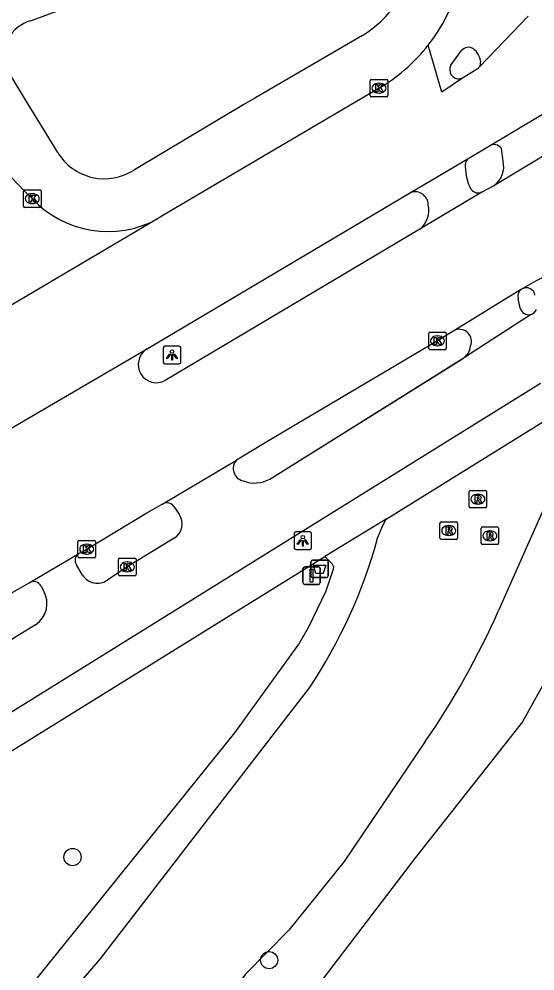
# Model space of a CAD drawing. Extents: x 160356 to 161355, y 381727 to 382845.
# Drawn here: x 161297.3 to 161326.7, y 382200.4 to 382254.5 of the extents above; entities that cross this region are included whole.
import ezdxf

# ---------------------------------------------------------------- set-up
doc = ezdxf.new("R2010")
doc.units = 0
for name, color, linetype in [('IMGEO_Afvalbak', 7, 'Continuous'), ('IMGEO_Boom', 7, 'Continuous'), ('IMGEO_Fietspad_gesloten', 7, 'Continuous'), ('IMGEO_Fietspad_open', 7, 'Continuous'), ('IMGEO_Groenvoorziening', 7, 'Continuous'), ('IMGEO_Haag', 7, 'Continuous'), ('IMGEO_Kolk', 7, 'Continuous'), ('IMGEO_Lichtpunt', 7, 'Continuous'), ('IMGEO_Rijbaan_lokaal_gesloten', 7, 'Continuous'), ('IMGEO_Rijbaan_lokaal_open', 7, 'Continuous'), ('IMGEO_Rioolput', 7, 'Continuous'), ('IMGEO_Verkeersbordpaal', 7, 'Continuous'), ('IMGEO_Voetpad_gesloten', 7, 'Continuous'), ('IMGEO_Voetpad_open', 7, 'Continuous'), ('IMGEO_Waterloop', 7, 'Continuous')]:
    doc.layers.add(name, color=color, linetype=linetype)

msp = doc.modelspace()

# ---------------------------------------------------------------- linework, layer by layer
at = {"layer": 'IMGEO_Afvalbak'}
for p, q in [((161313.941, 382222.844), (161313.941, 382223.644)), ((161313.941, 382223.644), (161313.941, 382222.844)), ((161314.041, 382223.744), (161314.831, 382223.744)), ((161314.831, 382223.744), (161314.041, 382223.744)), ((161314.931, 382223.644), (161314.931, 382222.844)), ((161314.931, 382222.844), (161314.931, 382223.644)), ((161314.831, 382222.744), (161314.041, 382222.744)), ((161314.041, 382222.744), (161314.831, 382222.744))]:
    msp.add_line(p, q, dxfattribs=at)
msp.add_lwpolyline([(161314.084, 382223.458), (161314.788, 382223.458), (161314.639, 382222.988), (161314.233, 382222.988), (161314.084, 382223.458)], dxfattribs=at)
for centre, start, end in [((161314.041, 382223.644), 90, 180), ((161314.041, 382223.644), 90, 180), ((161314.831, 382223.644), 0, 90), ((161314.831, 382223.644), 360, 90), ((161314.041, 382222.844), 180, 270), ((161314.041, 382222.844), 180, 270), ((161314.831, 382222.844), 270, 0), ((161314.831, 382222.844), 270, 0)]:
    msp.add_arc(centre, 0.1, start, end, dxfattribs=at)
at = {"layer": 'IMGEO_Boom'}
for centre in [(161300.388, 382206.863), (161311.566, 382201.005)]:
    msp.add_circle(centre, 0.489, dxfattribs=at)
at = {"layer": 'IMGEO_Fietspad_gesloten'}
for points in [[(161321.907, 382251.875), (161322.511, 382252.7)], [(161323.591, 382252.124), (161323.559, 382251.803)], [(161322.575, 382251.135), (161322.449, 382251.096)], [(161324.87, 382246.423), (161324.779, 382247.142)], [(161322.686, 382235.271), (161326.434, 382237.702)], [(161311.603, 382228.345), (161322.669, 382235.26)], [(161322.669, 382235.26), (161322.686, 382235.271)], [(161263.241, 382194.131), (161268.952, 382197.763), (161326.998, 382233.803)], [(161306.146, 382226.791), (161306.455, 382226.347)], [(161306.172, 382224.979), (161303.386, 382223.283), (161302.37, 382222.61)], [(161300.959, 382222.883), (161300.616, 382223.473)], [(161298.601, 382222.264), (161298.727, 382222.005)], [(161298.282, 382220.071), (161284.712, 382211.708), (161263.244, 382198.397)]]:
    msp.add_lwpolyline(points, dxfattribs=at)
for centre, radius, start, end in [((161312.765, 382259.176), 9.987, 321.8006, 7.0522), ((161322.908, 382252.373), 0.514, 55.742, 140.5182), ((161322.525, 382251.953), 1.079, 9.1069, 51.5116), ((161322.36, 382251.612), 0.524, 149.8627, 279.7949), ((161324.357, 382246.838), 0.52, 35.7223, 120.3739), ((161323.573, 382246.099), 1.337, 305.4295, 14.0194), ((161326.325, 382238.167), 0.478, 283.2409, 337.4481), ((161310.248, 382228.951), 0.722, 138.5144, 256.9538), ((161310.741, 382229.885), 1.764, 248.158, 299.2296), ((161305.753, 382226.519), 0.478, 34.7504, 117.8785), ((161305.62, 382225.807), 0.995, 303.7169, 32.9071), ((161300.984, 382223.738), 0.453, 122.1049, 215.751), ((161301.794, 382223.418), 0.992, 212.6336, 305.4658), ((161298.172, 382222.029), 0.489, 28.6875, 120.1415), ((161297.503, 382221.269), 1.429, 303.0586, 31.0258)]:
    msp.add_arc(centre, radius, start, end, dxfattribs=at)
at = {"layer": 'IMGEO_Fietspad_open'}
msp.add_arc((161326.2, 382238.726), 0.494, 9.0537, 118.0711, dxfattribs=at)
at = {"layer": 'IMGEO_Groenvoorziening'}
for points in [[(161329.43, 382231.714), (161324.618, 382220.88)], [(161320.443, 382213.424), (161315.835, 382206.613), (161312.682, 382202.705), (161310.221, 382200.208), (161309.267, 382198.909), (161306.687, 382194.287)]]:
    msp.add_lwpolyline(points, dxfattribs=at)
msp.add_arc((161283.264, 382239.139), 45.206, 325.3299, 336.1767, dxfattribs=at)
at = {"layer": 'IMGEO_Haag'}
msp.add_lwpolyline([(161311.603, 382228.345), (161322.616, 382235.223)], dxfattribs=at)
for start, end in [(329.5942, 355.9961), (307.2538, 329.5942), (303.1523, 307.2538)]:
    msp.add_arc((161322.122, 382235.979), 0.903, start, end, dxfattribs=at)
at = {"layer": 'IMGEO_Kolk'}
for p, q in [((161317.313, 382250.138), (161317.313, 382250.99)), ((161317.388, 382251.064), (161318.24, 382251.064)), ((161318.314, 382250.99), (161318.314, 382250.138)), ((161317.801, 382250.844), (161317.826, 382250.844)), ((161318.24, 382250.064), (161317.388, 382250.064)), ((161317.824, 382250.284), (161317.799, 382250.284)), ((161297.595, 382243.861), (161297.595, 382244.713)), ((161297.67, 382244.787), (161298.522, 382244.787)), ((161298.083, 382244.567), (161298.108, 382244.567)), ((161298.596, 382244.713), (161298.596, 382243.861)), ((161298.106, 382244.007), (161298.081, 382244.007)), ((161298.522, 382243.787), (161297.67, 382243.787)), ((161320.642, 382235.775), (161320.642, 382236.627)), ((161320.717, 382236.701), (161321.569, 382236.701)), ((161321.13, 382236.481), (161321.155, 382236.481)), ((161321.643, 382236.627), (161321.643, 382235.775)), ((161321.153, 382235.921), (161321.128, 382235.921)), ((161321.569, 382235.701), (161320.717, 382235.701)), ((161300.692, 382223.938), (161300.692, 382224.79)), ((161300.767, 382224.864), (161301.619, 382224.864)), ((161301.18, 382224.644), (161301.205, 382224.644)), ((161301.693, 382224.79), (161301.693, 382223.938)), ((161301.203, 382224.084), (161301.178, 382224.084)), ((161301.619, 382223.864), (161300.767, 382223.864)), ((161303, 382222.929), (161303, 382223.781)), ((161303.075, 382223.855), (161303.927, 382223.855)), ((161303.488, 382223.635), (161303.513, 382223.635)), ((161304.001, 382223.781), (161304.001, 382222.929)), ((161303.927, 382222.855), (161303.075, 382222.855)), ((161303.511, 382223.075), (161303.486, 382223.075))]:
    msp.add_line(p, q, dxfattribs=at)
for points in [[(161317.313, 382250.138), (161317.313, 382250.99)], [(161317.388, 382251.064), (161318.24, 382251.064)], [(161318.314, 382250.99), (161318.314, 382250.138)], [(161317.634, 382250.764), (161317.757, 382250.764), (161317.757, 382250.613), (161317.887, 382250.764), (161318.051, 382250.764), (161317.905, 382250.613), (161318.058, 382250.364), (161317.906, 382250.364), (161317.821, 382250.528), (161317.757, 382250.461), (161317.757, 382250.364), (161317.634, 382250.364), (161317.634, 382250.764)], [(161318.24, 382250.064), (161317.388, 382250.064)], [(161297.595, 382243.861), (161297.595, 382244.713)], [(161297.67, 382244.787), (161298.522, 382244.787)], [(161297.916, 382244.487), (161298.039, 382244.487), (161298.039, 382244.336), (161298.169, 382244.487), (161298.333, 382244.487), (161298.187, 382244.336), (161298.34, 382244.087), (161298.188, 382244.087), (161298.103, 382244.251), (161298.039, 382244.184), (161298.039, 382244.087), (161297.916, 382244.087), (161297.916, 382244.487)], [(161298.596, 382244.713), (161298.596, 382243.861)], [(161298.522, 382243.787), (161297.67, 382243.787)], [(161320.642, 382235.775), (161320.642, 382236.627)], [(161320.717, 382236.701), (161321.569, 382236.701)], [(161320.963, 382236.401), (161321.086, 382236.401), (161321.086, 382236.25), (161321.216, 382236.401), (161321.38, 382236.401), (161321.234, 382236.25), (161321.387, 382236.001), (161321.235, 382236.001), (161321.15, 382236.165), (161321.086, 382236.098), (161321.086, 382236.001), (161320.963, 382236.001), (161320.963, 382236.401)], [(161321.643, 382236.627), (161321.643, 382235.775)], [(161321.569, 382235.701), (161320.717, 382235.701)], [(161300.692, 382223.938), (161300.692, 382224.79)], [(161300.767, 382224.864), (161301.619, 382224.864)], [(161301.013, 382224.564), (161301.136, 382224.564), (161301.136, 382224.413), (161301.266, 382224.564), (161301.43, 382224.564), (161301.284, 382224.413), (161301.437, 382224.164), (161301.285, 382224.164), (161301.2, 382224.328), (161301.136, 382224.261), (161301.136, 382224.164), (161301.013, 382224.164), (161301.013, 382224.564)], [(161301.693, 382224.79), (161301.693, 382223.938)], [(161301.619, 382223.864), (161300.767, 382223.864)], [(161303, 382222.929), (161303, 382223.781)], [(161303.075, 382223.855), (161303.927, 382223.855)], [(161303.321, 382223.555), (161303.444, 382223.555), (161303.444, 382223.404), (161303.574, 382223.555), (161303.738, 382223.555), (161303.592, 382223.404), (161303.745, 382223.155), (161303.593, 382223.155), (161303.508, 382223.319), (161303.444, 382223.252), (161303.444, 382223.155), (161303.321, 382223.155), (161303.321, 382223.555)], [(161304.001, 382223.781), (161304.001, 382222.929)], [(161303.927, 382222.855), (161303.075, 382222.855)]]:
    msp.add_lwpolyline(points, dxfattribs=at)
for centre, start, end in [((161317.39, 382250.988), 91.552, 178.448), ((161317.39, 382250.988), 91.552, 178.448), ((161318.238, 382250.988), 1.552, 88.448), ((161318.238, 382250.988), 1.552, 88.448), ((161317.39, 382250.14), 181.552, 268.448), ((161317.39, 382250.14), 181.552, 268.448), ((161318.238, 382250.14), 271.552, 358.448), ((161318.238, 382250.14), 271.552, 358.448), ((161297.672, 382244.711), 91.552, 178.448), ((161297.672, 382244.711), 91.552, 178.448), ((161298.52, 382244.711), 1.552, 88.448), ((161298.52, 382244.711), 1.552, 88.448), ((161297.672, 382243.863), 181.552, 268.448), ((161297.672, 382243.863), 181.552, 268.448), ((161298.52, 382243.863), 271.552, 358.448), ((161298.52, 382243.863), 271.552, 358.448), ((161320.719, 382236.625), 91.552, 178.448), ((161320.719, 382236.625), 91.552, 178.448), ((161321.567, 382236.625), 1.552, 88.448), ((161321.567, 382236.625), 1.552, 88.448), ((161320.719, 382235.777), 181.552, 268.448), ((161320.719, 382235.777), 181.552, 268.448), ((161321.567, 382235.777), 271.552, 358.448), ((161321.567, 382235.777), 271.552, 358.448), ((161300.769, 382224.788), 91.552, 178.448), ((161300.769, 382224.788), 91.552, 178.448), ((161301.617, 382224.788), 1.552, 88.448), ((161301.617, 382224.788), 1.552, 88.448), ((161300.769, 382223.94), 181.552, 268.448), ((161300.769, 382223.94), 181.552, 268.448), ((161301.617, 382223.94), 271.552, 358.448), ((161301.617, 382223.94), 271.552, 358.448), ((161303.077, 382223.779), 91.552, 178.448), ((161303.077, 382223.779), 91.552, 178.448), ((161303.925, 382223.779), 1.552, 88.448), ((161303.925, 382223.779), 1.552, 88.448), ((161303.077, 382222.931), 181.552, 268.448), ((161303.077, 382222.931), 181.552, 268.448), ((161303.925, 382222.931), 271.552, 358.448), ((161303.925, 382222.931), 271.552, 358.448)]:
    msp.add_arc(centre, 0.0765, start, end, dxfattribs=at)
for centre, major_axis, ratio, start_param, end_param in [((161317.8, 382250.564), (-0.387, 0.002), 0.722429, 4.712389, 7.853982), ((161317.825, 382250.564), (-0.39, 0.002), 0.717154, 1.570796, 4.712389), ((161298.082, 382244.287), (-0.387, 0.002), 0.722429, 4.712389, 7.853982), ((161298.107, 382244.287), (-0.39, 0.002), 0.717154, 1.570796, 4.712389), ((161321.129, 382236.201), (-0.387, 0.002), 0.722429, 4.712389, 7.853982), ((161321.154, 382236.201), (-0.39, 0.002), 0.717154, 1.570796, 4.712389), ((161301.179, 382224.364), (-0.387, 0.002), 0.722429, 4.712389, 7.853982), ((161301.204, 382224.364), (-0.39, 0.002), 0.717154, 1.570796, 4.712389), ((161303.487, 382223.355), (-0.387, 0.002), 0.722429, 4.712389, 7.853982), ((161303.512, 382223.355), (-0.39, 0.002), 0.717154, 1.570796, 4.712389)]:
    msp.add_ellipse(centre, major_axis=major_axis, ratio=ratio, start_param=start_param, end_param=end_param, dxfattribs=at)
at = {"layer": 'IMGEO_Lichtpunt'}
for p, q in [((161306.45, 382235.897), (161305.642, 382235.897)), ((161306.45, 382235.897), (161305.642, 382235.897)), ((161305.548, 382235.802), (161305.548, 382234.995)), ((161305.548, 382235.802), (161305.548, 382234.995)), ((161306.544, 382234.995), (161306.544, 382235.802)), ((161306.544, 382234.995), (161306.544, 382235.802)), ((161305.642, 382234.901), (161306.45, 382234.901)), ((161305.642, 382234.901), (161306.45, 382234.901)), ((161312.984, 382225.247), (161312.984, 382224.44)), ((161312.984, 382225.247), (161312.984, 382224.44)), ((161313.886, 382225.342), (161313.078, 382225.342)), ((161313.886, 382225.342), (161313.078, 382225.342)), ((161313.98, 382224.44), (161313.98, 382225.247)), ((161313.98, 382224.44), (161313.98, 382225.247)), ((161313.078, 382224.346), (161313.886, 382224.346)), ((161313.078, 382224.346), (161313.886, 382224.346))]:
    msp.add_line(p, q, dxfattribs=at)
for points in [[(161305.922, 382235.466), (161305.961, 382235.438), (161305.773, 382235.176), (161305.735, 382235.203), (161305.922, 382235.466)], [(161306.024, 382235.418), (161306.071, 382235.418), (161306.071, 382235.096), (161306.024, 382235.096), (161306.024, 382235.418)], [(161306.134, 382235.438), (161306.172, 382235.465), (161306.359, 382235.203), (161306.32, 382235.175), (161306.134, 382235.438)], [(161313.358, 382224.911), (161313.397, 382224.883), (161313.209, 382224.621), (161313.171, 382224.648), (161313.358, 382224.911)], [(161313.46, 382224.863), (161313.507, 382224.863), (161313.507, 382224.541), (161313.46, 382224.541), (161313.46, 382224.863)], [(161313.57, 382224.883), (161313.608, 382224.91), (161313.795, 382224.648), (161313.756, 382224.62), (161313.57, 382224.883)]]:
    msp.add_lwpolyline(points, dxfattribs=at)
for centre in [(161306.047, 382235.6), (161313.483, 382225.045)]:
    msp.add_circle(centre, 0.0994, dxfattribs=at)
for centre, start, end in [((161305.642, 382235.802), 90, 180), ((161305.642, 382235.802), 90, 180), ((161306.45, 382235.802), 0, 90), ((161306.45, 382235.802), 0, 90), ((161305.642, 382234.995), 180, 270), ((161305.642, 382234.995), 180, 270), ((161306.45, 382234.995), 270, 0), ((161306.45, 382234.995), 270, 360), ((161313.078, 382225.247), 90, 180), ((161313.078, 382225.247), 90, 180), ((161313.886, 382225.247), 0, 90), ((161313.886, 382225.247), 0, 90), ((161313.078, 382224.44), 180, 270), ((161313.078, 382224.44), 180, 270), ((161313.886, 382224.44), 270, 0), ((161313.886, 382224.44), 270, 360)]:
    msp.add_arc(centre, 0.0946, start, end, dxfattribs=at)
at = {"layer": 'IMGEO_Rijbaan_lokaal_gesloten'}
for points in [[(161326.298, 382254.651), (161323.559, 382251.803)], [(161322.575, 382251.135), (161321.393, 382250.339), (161320.613, 382253)], [(161323.559, 382251.803), (161323.409, 382251.647), (161322.575, 382251.135)], [(161318.048, 382250.702), (161316.857, 382250), (161305.531, 382243.324), (161305.319, 382243.199), (161305.224, 382243.142)], [(161324.094, 382247.287), (161327.124, 382249.094)], [(161322.929, 382246.586), (161324.094, 382247.287)], [(161327.871, 382247.128), (161324.348, 382245.01)], [(161319.637, 382244.651), (161322.929, 382246.586)], [(161304.589, 382235.723), (161319.637, 382244.651)], [(161323.67, 382244.657), (161320.144, 382242.552)], [(161324.348, 382245.01), (161323.67, 382244.657)], [(161305.224, 382243.142), (161284.956, 382231.179)], [(161320.144, 382242.552), (161305.655, 382233.95)], [(161325.918, 382239.131), (161322.165, 382236.823)], [(161325.918, 382239.131), (161325.968, 382239.162)], [(161322.165, 382236.823), (161321.143, 382236.201), (161311.432, 382230.468), (161309.707, 382229.429)], [(161293.445, 382229.224), (161304.589, 382235.723)], [(161305.53, 382226.941), (161309.707, 382229.429)], [(161300.743, 382224.122), (161300.974, 382224.234), (161304.61, 382226.424), (161305.53, 382226.941)], [(161297.927, 382222.452), (161300.743, 382224.122)], [(161263.186, 382201.835), (161283.095, 382213.692), (161296.989, 382221.914), (161297.927, 382222.452)]]:
    msp.add_lwpolyline(points, dxfattribs=at)
for centre, radius, start, end in [((161312.777, 382259.166), 9.971, 301.9126, 321.8022), ((161335.672, 382222.953), 18.892, 106.1934, 120.9067), ((161305.158, 382234.858), 1.035, 123.3616, 298.6704)]:
    msp.add_arc(centre, radius, start, end, dxfattribs=at)
at = {"layer": 'IMGEO_Rijbaan_lokaal_open'}
msp.add_lwpolyline([(161298.091, 382244.287), (161297.666, 382244.698), (161296.86, 382245.546), (161294.175, 382249.468)], dxfattribs=at)
msp.add_arc((161302.39, 382248.277), 5.865, 222.8662, 298.895, dxfattribs=at)
at = {"layer": 'IMGEO_Rioolput'}
for p, q in [((161323.014, 382227.706), (161323.866, 382227.706)), ((161322.939, 382226.78), (161322.939, 382227.632)), ((161323.427, 382227.486), (161323.452, 382227.486)), ((161323.94, 382227.632), (161323.94, 382226.78)), ((161323.866, 382226.706), (161323.014, 382226.706)), ((161323.45, 382226.926), (161323.425, 382226.926)), ((161321.285, 382224.994), (161321.285, 382225.846)), ((161321.36, 382225.92), (161322.212, 382225.92)), ((161321.773, 382225.7), (161321.798, 382225.7)), ((161322.286, 382225.846), (161322.286, 382224.994)), ((161323.621, 382224.698), (161323.621, 382225.55)), ((161323.696, 382225.624), (161324.548, 382225.624)), ((161324.622, 382225.55), (161324.622, 382224.698)), ((161321.796, 382225.14), (161321.771, 382225.14)), ((161324.109, 382225.404), (161324.134, 382225.404)), ((161322.212, 382224.92), (161321.36, 382224.92)), ((161324.548, 382224.624), (161323.696, 382224.624)), ((161324.132, 382224.844), (161324.107, 382224.844))]:
    msp.add_line(p, q, dxfattribs=at)
for points in [[(161323.014, 382227.706), (161323.866, 382227.706)], [(161322.939, 382226.78), (161322.939, 382227.632)], [(161323.528, 382227.404), (161323.276, 382227.406), (161323.276, 382227.006)], [(161323.276, 382227.006), (161323.4, 382227.006), (161323.4, 382227.168), (161323.411, 382227.168)], [(161323.454, 382227.325), (161323.4, 382227.325), (161323.4, 382227.244)], [(161323.4, 382227.244), (161323.452, 382227.244)], [(161323.94, 382227.632), (161323.94, 382226.78)], [(161323.866, 382226.706), (161323.014, 382226.706)], [(161323.458, 382227.139), (161323.529, 382227.006), (161323.669, 382227.006), (161323.604, 382227.132)], [(161321.285, 382224.994), (161321.285, 382225.846)], [(161321.36, 382225.92), (161322.212, 382225.92)], [(161321.874, 382225.618), (161321.622, 382225.62), (161321.622, 382225.22)], [(161321.8, 382225.539), (161321.746, 382225.539), (161321.746, 382225.458)], [(161322.286, 382225.846), (161322.286, 382224.994)], [(161323.621, 382224.698), (161323.621, 382225.55)], [(161323.696, 382225.624), (161324.548, 382225.624)], [(161324.622, 382225.55), (161324.622, 382224.698)], [(161321.622, 382225.22), (161321.746, 382225.22), (161321.746, 382225.382), (161321.757, 382225.382)], [(161321.746, 382225.458), (161321.798, 382225.458)], [(161321.804, 382225.353), (161321.875, 382225.22), (161322.015, 382225.22), (161321.95, 382225.346)], [(161324.21, 382225.322), (161323.958, 382225.324), (161323.958, 382224.924)], [(161323.958, 382224.924), (161324.082, 382224.924), (161324.082, 382225.086), (161324.093, 382225.086)], [(161324.136, 382225.243), (161324.082, 382225.243), (161324.082, 382225.162)], [(161324.082, 382225.162), (161324.134, 382225.162)], [(161324.14, 382225.057), (161324.211, 382224.924), (161324.351, 382224.924), (161324.286, 382225.05)], [(161322.212, 382224.92), (161321.36, 382224.92)], [(161324.548, 382224.624), (161323.696, 382224.624)]]:
    msp.add_lwpolyline(points, dxfattribs=at)
for centre, radius, start, end in [((161323.016, 382227.63), 0.0765, 91.552, 178.448), ((161323.016, 382227.63), 0.0765, 91.552, 178.448), ((161323.864, 382227.63), 0.0765, 1.552, 88.448), ((161323.864, 382227.63), 0.0765, 1.552, 88.448), ((161323.41, 382227.115), 0.0533, 26.0293, 88.6989), ((161323.436, 382227.433), 0.19, 274.7715, 282.9687), ((161323.46, 382227.229), 0.0964, 77.0061, 93.1865), ((161323.474, 382227.286), 0.0378, 276.6634, 79.6772), ((161323.527, 382227.294), 0.109, 350.3612, 89.416), ((161323.525, 382227.294), 0.112, 277.5842, 350.9817), ((161323.509, 382227.079), 0.108, 29.5134, 73.7905), ((161323.016, 382226.782), 0.0765, 181.552, 268.448), ((161323.016, 382226.782), 0.0765, 181.552, 268.448), ((161323.864, 382226.782), 0.0765, 271.552, 358.448), ((161323.864, 382226.782), 0.0765, 271.552, 358.448), ((161321.362, 382225.844), 0.0765, 91.552, 178.448), ((161321.362, 382225.844), 0.0765, 91.552, 178.448), ((161321.806, 382225.443), 0.0964, 77.0061, 93.1865), ((161321.82, 382225.5), 0.0378, 276.6634, 79.6772), ((161321.873, 382225.508), 0.109, 350.3612, 89.416), ((161322.21, 382225.844), 0.0765, 1.552, 88.448), ((161322.21, 382225.844), 0.0765, 1.552, 88.448), ((161323.698, 382225.548), 0.0765, 91.552, 178.448), ((161323.698, 382225.548), 0.0765, 91.552, 178.448), ((161324.546, 382225.548), 0.0765, 1.552, 88.448), ((161324.546, 382225.548), 0.0765, 1.552, 88.448), ((161321.362, 382224.996), 0.0765, 181.552, 268.448), ((161321.362, 382224.996), 0.0765, 181.552, 268.448), ((161321.756, 382225.329), 0.0533, 26.0293, 88.6989), ((161321.782, 382225.647), 0.19, 274.7715, 282.9687), ((161321.871, 382225.508), 0.112, 277.5842, 350.9817), ((161321.855, 382225.293), 0.108, 29.5134, 73.7905), ((161322.21, 382224.996), 0.0765, 271.552, 358.448), ((161322.21, 382224.996), 0.0765, 271.552, 358.448), ((161324.092, 382225.033), 0.0533, 26.0293, 88.6989), ((161324.118, 382225.351), 0.19, 274.7715, 282.9687), ((161324.142, 382225.147), 0.0964, 77.0061, 93.1865), ((161324.156, 382225.204), 0.0378, 276.6634, 79.6772), ((161324.209, 382225.212), 0.109, 350.3612, 89.416), ((161324.207, 382225.212), 0.112, 277.5842, 350.9817), ((161324.191, 382224.997), 0.108, 29.5134, 73.7905), ((161323.698, 382224.7), 0.0765, 181.552, 268.448), ((161323.698, 382224.7), 0.0765, 181.552, 268.448), ((161324.546, 382224.7), 0.0765, 271.552, 358.448), ((161324.546, 382224.7), 0.0765, 271.552, 358.448)]:
    msp.add_arc(centre, radius, start, end, dxfattribs=at)
for centre, major_axis, ratio, start_param, end_param in [((161323.426, 382227.206), (-0.387, 0.002), 0.722429, 4.712389, 7.853982), ((161323.451, 382227.206), (-0.39, 0.002), 0.717154, 1.570796, 4.712389), ((161321.772, 382225.42), (-0.387, 0.002), 0.722429, 4.712389, 7.853982), ((161321.797, 382225.42), (-0.39, 0.002), 0.717154, 1.570796, 4.712389), ((161324.108, 382225.124), (-0.387, 0.002), 0.722429, 4.712389, 7.853982), ((161324.133, 382225.124), (-0.39, 0.002), 0.717154, 1.570796, 4.712389)]:
    msp.add_ellipse(centre, major_axis=major_axis, ratio=ratio, start_param=start_param, end_param=end_param, dxfattribs=at)
at = {"layer": 'IMGEO_Verkeersbordpaal'}
for p, q in [((161313.489, 382222.46), (161313.489, 382223.26)), ((161313.489, 382223.26), (161313.489, 382222.46)), ((161313.589, 382223.36), (161314.379, 382223.36)), ((161314.379, 382223.36), (161313.589, 382223.36)), ((161314.479, 382223.26), (161314.479, 382222.46)), ((161314.479, 382222.46), (161314.479, 382223.26)), ((161314.379, 382222.36), (161313.589, 382222.36)), ((161313.589, 382222.36), (161314.379, 382222.36))]:
    msp.add_line(p, q, dxfattribs=at)
msp.add_lwpolyline([(161313.909, 382223.235), (161314.059, 382223.235), (161314.059, 382222.485), (161313.909, 382222.485), (161313.909, 382223.235)], dxfattribs=at)
for centre, start, end in [((161313.589, 382223.26), 90, 180), ((161313.589, 382223.26), 90, 180), ((161314.379, 382223.26), 0, 90), ((161314.379, 382223.26), 360, 90), ((161313.589, 382222.46), 180, 270), ((161313.589, 382222.46), 180, 270), ((161314.379, 382222.46), 270, 0), ((161314.379, 382222.46), 270, 0)]:
    msp.add_arc(centre, 0.1, start, end, dxfattribs=at)
at = {"layer": 'IMGEO_Voetpad_gesloten'}
for points in [[(161322.72, 382246.094), (161322.78, 382245.589), (161322.893, 382245.15), (161323.064, 382244.81)], [(161318.218, 382226.072), (161314.744, 382223.944)], [(161317.736, 382224.99), (161318.017, 382225.677), (161318.218, 382226.072)], [(161314.744, 382223.944), (161315.131, 382223.557), (161315.237, 382223.35), (161315.219, 382223.232), (161314.794, 382221.975), (161313.813, 382219.939), (161313.299, 382219.042), (161309.593, 382213.926), (161297.813, 382199.299), (161294.058, 382195.026), (161289.697, 382190.063), (161285.623, 382185.863), (161279.983, 382180.119), (161270.439, 382168.797), (161264.715, 382161.749), (161262.967, 382159.698), (161257.254, 382153.929), (161253.346, 382150.654), (161253.092, 382150.467)], [(161300.181, 382198.995), (161301.961, 382201.066), (161307.946, 382208.823), (161311.921, 382213.973), (161313.861, 382216.486)]]:
    msp.add_lwpolyline(points, dxfattribs=at)
for centre, radius, start, end in [((161323.183, 382246.188), 0.472, 122.5114, 191.4573), ((161319.848, 382243.905), 0.775, 2.4349, 105.7667), ((161323.459, 382245.098), 0.489, 216.0639, 295.5968), ((161319.215, 382243.648), 1.436, 310.2853, 11.6584), ((161289.622, 382232.666), 29.143, 326.2763, 344.7292)]:
    msp.add_arc(centre, radius, start, end, dxfattribs=at)
at = {"layer": 'IMGEO_Voetpad_open'}
for points in [[(161298.003, 382254.392), (161313.69, 382260.181), (161317.561, 382261.635)], [(161316.869, 382253.562), (161310.755, 382250), (161310.123, 382249.632), (161303.901, 382245.922)], [(161299.54, 382246.912), (161297.656, 382250), (161296.605, 382251.722)], [(161325.855, 382238.063), (161325.724, 382238.605)], [(161318.218, 382226.072), (161318.92, 382226.507), (161328.968, 382232.737), (161329.183, 382232.517), (161328.895, 382232.27), (161329.43, 382231.714)], [(161262.358, 382191.571), (161262.416, 382191.601), (161262.474, 382191.632), (161264.462, 382192.781), (161314.744, 382223.944)]]:
    msp.add_lwpolyline(points, dxfattribs=at)
for centre, radius, start, end in [((161313.404, 382259.223), 6.638, 301.4725, 330.5232), ((161298.538, 382252.411), 2.052, 105.1029, 199.6244), ((161302.2, 382248.528), 3.112, 211.2822, 303.1376), ((161326.202, 382238.727), 0.494, 125.1527, 194.3572), ((161326.323, 382238.169), 0.48, 192.8034, 283.3105), ((161322.381, 382236.168), 0.69, 338.5684, 108.2511), ((161322.108, 382235.983), 0.917, 329.7988, 355.7914), ((161322.108, 382235.983), 0.917, 309.0362, 329.7988)]:
    msp.add_arc(centre, radius, start, end, dxfattribs=at)
at = {"layer": 'IMGEO_Waterloop'}
msp.add_lwpolyline([(161333.389, 382227.605), (161334.21, 382226.769), (161331.869, 382225.179), (161325.971, 382214.541), (161319.892, 382206.845), (161309.512, 382193.228), (161299.846, 382181.695), (161299.491, 382180.424), (161299.491, 382179.513), (161299.959, 382178.211), (161300.665, 382175.538)], dxfattribs=at)

doc.saveas('drawing.dxf')
